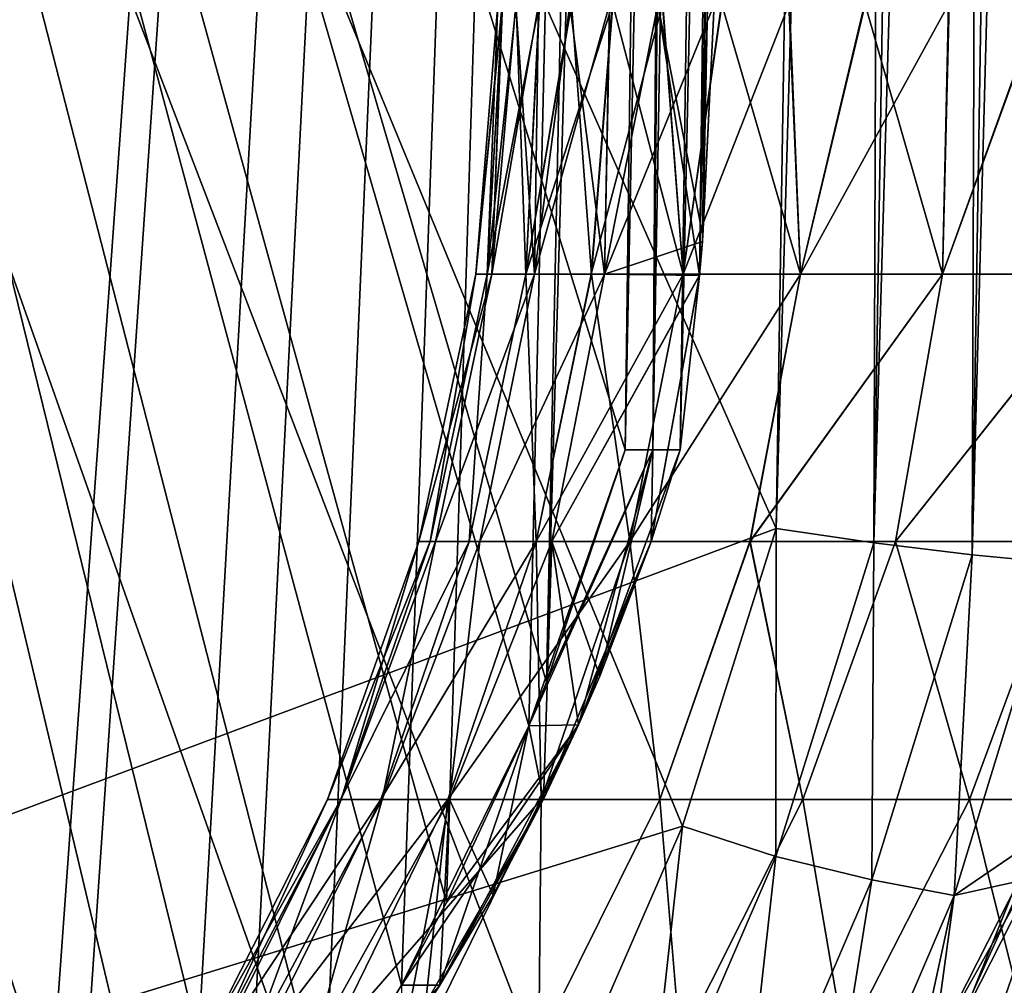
# Model space of a CAD drawing. Header units: millimetres. Extents: x -39 to 39, y -2 to 145.
# Tile 605 of 656: x 32.84 to 34.75, y 1.62 to 3.5. Entities that reach past the tile are written whole.
import ezdxf

# ---------------------------------------------------------------- set-up
doc = ezdxf.new("R2010")
doc.units = ezdxf.units.MM
doc.header["$LTSCALE"] = 65.185185
for name, color, linetype in [('231', 7, 'CONTINUOUS'), ('396', 7, 'CONTINUOUS'), ('402', 7, 'CONTINUOUS'), ('446', 7, 'CONTINUOUS'), ('447', 7, 'CONTINUOUS'), ('448', 7, 'CONTINUOUS'), ('449', 7, 'CONTINUOUS'), ('499', 7, 'CONTINUOUS'), ('503', 7, 'CONTINUOUS'), ('604', 7, 'CONTINUOUS'), ('614', 7, 'CONTINUOUS'), ('669', 7, 'CONTINUOUS'), ('676', 7, 'CONTINUOUS'), ('802', 7, 'CONTINUOUS'), ('809', 7, 'CONTINUOUS')]:
    doc.layers.add(name, color=color, linetype=linetype)

msp = doc.modelspace()

# ---------------------------------------------------------------- linework, layer by layer
at = {"layer": '231', "linetype": 'Continuous'}
for points in [[(34.7748, 1.8264, 15.0515), (34.5949, 1.3784, 14.975), (35.0675, 1.2377, 13.6386), (34.7748, 1.8264, 15.0515)], [(35.0675, 1.2377, -13.6386), (34.5949, 1.3784, -14.975), (34.7748, 1.8264, -15.0515), (35.0675, 1.2377, -13.6386)]]:
    msp.add_3dface(points, dxfattribs=at)
at = {"layer": '396', "linetype": 'Continuous'}
for points in [[(34.3671, 20, -13.4348), (34.2364, 20, -13.7644), (34.0677, 2.6642, -13.3695), (34.3671, 20, -13.4348)], [(34.1209, 2.6642, -13.2333), (34.3671, 20, -13.4348), (34.0677, 2.6642, -13.3695), (34.1209, 2.6642, -13.2333)], [(34.2364, 20, -13.7644), (34.1251, 11.3136, -13.6348), (34.0677, 2.6642, -13.3695), (34.2364, 20, -13.7644)], [(34.1585, 3.0022, -13.1523), (34.3671, 20, -13.4348), (34.1209, 2.6642, -13.2333), (34.1585, 3.0022, -13.1523)], [(34.1641, 3.0685, -13.141), (34.3671, 20, -13.4348), (34.1585, 3.0022, -13.1523), (34.1641, 3.0685, -13.141)], [(34.1866, 3.5284, -13.1046), (34.3671, 20, -13.4348), (34.1641, 3.0685, -13.141), (34.1866, 3.5284, -13.1046)], [(34.014, 2.6642, -13.5056), (34.0677, 2.6642, -13.3695), (34.1251, 11.3136, -13.6348), (34.014, 2.6642, -13.5056)]]:
    msp.add_3dface(points, dxfattribs=at)
at = {"layer": '402', "linetype": 'Continuous'}
for points in [[(34.014, 2.6642, 13.5056), (34.3671, 20, 13.4348), (34.0677, 2.6642, 13.3695), (34.014, 2.6642, 13.5056)], [(34.3671, 20, 13.4348), (34.014, 2.6642, 13.5056), (34.1251, 11.3136, 13.6348), (34.3671, 20, 13.4348)], [(34.0677, 2.6642, 13.3695), (34.3671, 20, 13.4348), (34.1209, 2.6642, 13.2333), (34.0677, 2.6642, 13.3695)], [(34.3671, 20, 13.4348), (34.4946, 20, 13.104), (34.1209, 2.6642, 13.2333), (34.3671, 20, 13.4348)], [(34.1209, 2.6642, 13.2333), (34.4946, 20, 13.104), (34.1585, 3.003, 13.1522), (34.1209, 2.6642, 13.2333)], [(34.1585, 3.003, 13.1522), (34.4946, 20, 13.104), (34.1649, 3.0783, 13.1395), (34.1585, 3.003, 13.1522)], [(34.4946, 20, 13.104), (34.34, 11.7384, 13.1047), (34.1649, 3.0783, 13.1395), (34.4946, 20, 13.104)], [(34.34, 11.7384, 13.1047), (34.1866, 3.5284, 13.1046), (34.1649, 3.0783, 13.1395), (34.34, 11.7384, 13.1047)]]:
    msp.add_3dface(points, dxfattribs=at)
at = {"layer": '446', "linetype": 'Continuous'}
for points in [[(33.7668, 3.5284, -10.7967), (33.7755, 3.5284, -11.1369), (33.7242, 3.0051, -10.847), (33.7668, 3.5284, -10.7967)], [(33.7668, 3.5284, -10.7967), (33.7242, 3.0051, -10.847), (33.7464, 3.0051, -10.2575), (33.7668, 3.5284, -10.7967)], [(33.7755, 3.5284, -11.1369), (33.7549, 3.0051, -11.4362), (33.7242, 3.0051, -10.847), (33.7755, 3.5284, -11.1369)], [(33.8027, 3.5284, -10.1149), (33.7758, 3.5284, -10.4557), (33.7464, 3.0051, -10.2575), (33.8027, 3.5284, -10.1149)], [(33.8027, 3.5284, -10.1149), (33.7464, 3.0051, -10.2575), (33.8213, 3.0051, -9.6723), (33.8027, 3.5284, -10.1149)], [(33.7758, 3.5284, -10.4557), (33.7668, 3.5284, -10.7967), (33.7464, 3.0051, -10.2575), (33.7758, 3.5284, -10.4557)], [(33.7755, 3.5284, -11.1369), (33.8018, 3.5284, -11.4756), (33.7549, 3.0051, -11.4362), (33.7755, 3.5284, -11.1369)], [(33.8018, 3.5284, -11.4756), (33.8456, 3.5284, -11.8114), (33.7549, 3.0051, -11.4362), (33.8018, 3.5284, -11.4756)], [(33.8456, 3.5284, -11.8114), (33.8382, 3.0051, -12.0202), (33.7549, 3.0051, -11.4362), (33.8456, 3.5284, -11.8114)], [(33.8475, 3.5284, -9.7756), (33.8027, 3.5284, -10.1149), (33.8213, 3.0051, -9.6723), (33.8475, 3.5284, -9.7756)], [(33.9099, 3.5284, -9.4392), (33.8475, 3.5284, -9.7756), (33.8213, 3.0051, -9.6723), (33.9099, 3.5284, -9.4392)], [(33.9099, 3.5284, -9.4392), (33.8213, 3.0051, -9.6723), (33.9483, 3.0051, -9.0962), (33.9099, 3.5284, -9.4392)], [(33.8456, 3.5284, -11.8114), (33.9063, 3.5284, -12.1429), (33.8382, 3.0051, -12.0202), (33.8456, 3.5284, -11.8114)], [(33.9063, 3.5284, -12.1429), (33.9836, 3.5284, -12.4694), (33.8382, 3.0051, -12.0202), (33.9063, 3.5284, -12.1429)], [(33.9836, 3.5284, -12.4694), (33.9736, 3.0051, -12.5945), (33.8382, 3.0051, -12.0202), (33.9836, 3.5284, -12.4694)], [(33.9899, 3.5284, -9.1062), (33.9099, 3.5284, -9.4392), (33.9483, 3.0051, -9.0962), (33.9899, 3.5284, -9.1062)], [(33.9899, 3.5284, -9.1062), (33.9483, 3.0051, -9.0962), (34.1264, 3.0051, -8.5338), (33.9899, 3.5284, -9.1062)], [(34.1866, 3.5284, -13.1046), (34.1641, 3.0685, -13.141), (33.9736, 3.0051, -12.5945), (34.1866, 3.5284, -13.1046)], [(34.0772, 3.5284, -12.7902), (34.1866, 3.5284, -13.1046), (33.9736, 3.0051, -12.5945), (34.0772, 3.5284, -12.7902)], [(33.9836, 3.5284, -12.4694), (34.0772, 3.5284, -12.7902), (33.9736, 3.0051, -12.5945), (33.9836, 3.5284, -12.4694)], [(34.0873, 3.5284, -8.7778), (33.9899, 3.5284, -9.1062), (34.1264, 3.0051, -8.5338), (34.0873, 3.5284, -8.7778)], [(34.2015, 3.5284, -8.4553), (34.0873, 3.5284, -8.7778), (34.1264, 3.0051, -8.5338), (34.2015, 3.5284, -8.4553)], [(34.2015, 3.5284, -8.4553), (34.1264, 3.0051, -8.5338), (34.3542, 3.0051, -7.9895), (34.2015, 3.5284, -8.4553)], [(34.3325, 3.5284, -8.1393), (34.2015, 3.5284, -8.4553), (34.3542, 3.0051, -7.9895), (34.3325, 3.5284, -8.1393)], [(34.4797, 3.5284, -7.8308), (34.3325, 3.5284, -8.1393), (34.3542, 3.0051, -7.9895), (34.4797, 3.5284, -7.8308)], [(34.4797, 3.5284, -7.8308), (34.3542, 3.0051, -7.9895), (34.6298, 3.0051, -7.4679), (34.4797, 3.5284, -7.8308)], [(34.6424, 3.5284, -7.5312), (34.4797, 3.5284, -7.8308), (34.6298, 3.0051, -7.4679), (34.6424, 3.5284, -7.5312)], [(34.8201, 3.5284, -7.2411), (34.6424, 3.5284, -7.5312), (34.6298, 3.0051, -7.4679), (34.8201, 3.5284, -7.2411)], [(34.8201, 3.5284, -7.2411), (34.6298, 3.0051, -7.4679), (34.951, 3.0051, -6.973), (34.8201, 3.5284, -7.2411)], [(34.1641, 3.0685, -13.141), (34.1585, 3.0022, -13.1523), (33.9736, 3.0051, -12.5945), (34.1641, 3.0685, -13.141)], [(33.6457, 2.486, -11.4588), (33.6134, 2.486, -10.8569), (33.7549, 3.0051, -11.4362), (33.6457, 2.486, -11.4588)], [(33.6134, 2.486, -10.8569), (33.6354, 2.486, -10.2545), (33.7242, 3.0051, -10.847), (33.6134, 2.486, -10.8569)], [(33.7549, 3.0051, -11.4362), (33.6134, 2.486, -10.8569), (33.7242, 3.0051, -10.847), (33.7549, 3.0051, -11.4362)], [(33.6354, 2.486, -10.2545), (33.7115, 2.486, -9.6566), (33.7464, 3.0051, -10.2575), (33.6354, 2.486, -10.2545)], [(33.7242, 3.0051, -10.847), (33.6354, 2.486, -10.2545), (33.7464, 3.0051, -10.2575), (33.7242, 3.0051, -10.847)], [(33.732, 2.486, -12.0553), (33.6457, 2.486, -11.4588), (33.8382, 3.0051, -12.0202), (33.732, 2.486, -12.0553)], [(33.8382, 3.0051, -12.0202), (33.6457, 2.486, -11.4588), (33.7549, 3.0051, -11.4362), (33.8382, 3.0051, -12.0202)], [(33.7115, 2.486, -9.6566), (33.8411, 2.486, -9.068), (33.8213, 3.0051, -9.6723), (33.7115, 2.486, -9.6566)], [(33.7464, 3.0051, -10.2575), (33.7115, 2.486, -9.6566), (33.8213, 3.0051, -9.6723), (33.7464, 3.0051, -10.2575)], [(33.8717, 2.486, -12.6416), (33.732, 2.486, -12.0553), (33.9736, 3.0051, -12.5945), (33.8717, 2.486, -12.6416)], [(33.9736, 3.0051, -12.5945), (33.732, 2.486, -12.0553), (33.8382, 3.0051, -12.0202), (33.9736, 3.0051, -12.5945)], [(33.8213, 3.0051, -9.6723), (33.8411, 2.486, -9.068), (33.9483, 3.0051, -9.0962), (33.8213, 3.0051, -9.6723)], [(33.8411, 2.486, -9.068), (34.0231, 2.486, -8.4934), (33.9483, 3.0051, -9.0962), (33.8411, 2.486, -9.068)], [(34.1585, 3.0022, -13.1523), (33.8717, 2.486, -12.6416), (33.9736, 3.0051, -12.5945), (34.1585, 3.0022, -13.1523)], [(34.1585, 3.0022, -13.1523), (34.0642, 2.4864, -13.2143), (33.8717, 2.486, -12.6416), (34.1585, 3.0022, -13.1523)], [(33.9483, 3.0051, -9.0962), (34.0231, 2.486, -8.4934), (34.1264, 3.0051, -8.5338), (33.9483, 3.0051, -9.0962)], [(34.0231, 2.486, -8.4934), (34.2561, 2.486, -7.9375), (34.3542, 3.0051, -7.9895), (34.0231, 2.486, -8.4934)], [(34.1264, 3.0051, -8.5338), (34.0231, 2.486, -8.4934), (34.3542, 3.0051, -7.9895), (34.1264, 3.0051, -8.5338)], [(34.1585, 3.0022, -13.1523), (34.1209, 2.6642, -13.2333), (34.0642, 2.4864, -13.2143), (34.1585, 3.0022, -13.1523)], [(34.2561, 2.486, -7.9375), (34.5382, 2.486, -7.4048), (34.6298, 3.0051, -7.4679), (34.2561, 2.486, -7.9375)], [(34.3542, 3.0051, -7.9895), (34.2561, 2.486, -7.9375), (34.6298, 3.0051, -7.4679), (34.3542, 3.0051, -7.9895)], [(34.5382, 2.486, -7.4048), (34.8671, 2.486, -6.8997), (34.951, 3.0051, -6.973), (34.5382, 2.486, -7.4048)], [(34.6298, 3.0051, -7.4679), (34.5382, 2.486, -7.4048), (34.951, 3.0051, -6.973), (34.6298, 3.0051, -7.4679)], [(33.4629, 1.9855, -11.4056), (33.4361, 1.9855, -10.8052), (33.6134, 2.486, -10.8569), (33.4629, 1.9855, -11.4056)], [(33.4361, 1.9855, -10.8052), (33.4619, 1.9855, -10.2048), (33.6354, 2.486, -10.2545), (33.4361, 1.9855, -10.8052)], [(33.6134, 2.486, -10.8569), (33.4361, 1.9855, -10.8052), (33.6354, 2.486, -10.2545), (33.6134, 2.486, -10.8569)], [(33.4619, 1.9855, -10.2048), (33.5401, 1.9855, -9.6089), (33.7115, 2.486, -9.6566), (33.4619, 1.9855, -10.2048)], [(33.6354, 2.486, -10.2545), (33.4619, 1.9855, -10.2048), (33.7115, 2.486, -9.6566), (33.6354, 2.486, -10.2545)], [(33.5421, 1.9855, -12.0014), (33.4629, 1.9855, -11.4056), (33.6457, 2.486, -11.4588), (33.5421, 1.9855, -12.0014)], [(33.6457, 2.486, -11.4588), (33.4629, 1.9855, -11.4056), (33.6134, 2.486, -10.8569), (33.6457, 2.486, -11.4588)], [(33.5401, 1.9855, -9.6089), (33.6701, 1.9855, -9.0221), (33.8411, 2.486, -9.068), (33.5401, 1.9855, -9.6089)], [(33.7115, 2.486, -9.6566), (33.5401, 1.9855, -9.6089), (33.8411, 2.486, -9.068), (33.7115, 2.486, -9.6566)], [(33.673, 1.9855, -12.5879), (33.5421, 1.9855, -12.0014), (33.732, 2.486, -12.0553), (33.673, 1.9855, -12.5879)], [(33.732, 2.486, -12.0553), (33.5421, 1.9855, -12.0014), (33.6457, 2.486, -11.4588), (33.732, 2.486, -12.0553)], [(33.6701, 1.9855, -9.0221), (33.8509, 1.9855, -8.449), (33.8411, 2.486, -9.068), (33.6701, 1.9855, -9.0221)], [(33.8555, 1.9859, -13.1621), (33.673, 1.9855, -12.5879), (33.8717, 2.486, -12.6416), (33.8555, 1.9859, -13.1621)], [(33.8717, 2.486, -12.6416), (33.673, 1.9855, -12.5879), (33.732, 2.486, -12.0553), (33.8717, 2.486, -12.6416)], [(33.8411, 2.486, -9.068), (33.8509, 1.9855, -8.449), (34.0231, 2.486, -8.4934), (33.8411, 2.486, -9.068)], [(33.8509, 1.9855, -8.449), (34.0811, 1.9855, -7.8938), (34.0231, 2.486, -8.4934), (33.8509, 1.9855, -8.449)], [(33.9234, 2.1301, -13.1772), (33.8555, 1.9859, -13.1621), (34.0642, 2.4864, -13.2143), (33.9234, 2.1301, -13.1772)], [(34.0642, 2.4864, -13.2143), (33.8555, 1.9859, -13.1621), (33.8717, 2.486, -12.6416), (34.0642, 2.4864, -13.2143)], [(33.9646, 2.225, -13.187), (33.9234, 2.1301, -13.1772), (34.0642, 2.4864, -13.2143), (33.9646, 2.225, -13.187)], [(34.0231, 2.486, -8.4934), (34.0811, 1.9855, -7.8938), (34.2561, 2.486, -7.9375), (34.0231, 2.486, -8.4934)], [(34.0811, 1.9855, -7.8938), (34.3589, 1.9855, -7.3609), (34.2561, 2.486, -7.9375), (34.0811, 1.9855, -7.8938)], [(34.2561, 2.486, -7.9375), (34.3589, 1.9855, -7.3609), (34.5382, 2.486, -7.4048), (34.2561, 2.486, -7.9375)], [(34.3589, 1.9855, -7.3609), (34.6823, 1.9855, -6.8543), (34.5382, 2.486, -7.4048), (34.3589, 1.9855, -7.3609)], [(34.5382, 2.486, -7.4048), (34.6823, 1.9855, -6.8543), (34.8671, 2.486, -6.8997), (34.5382, 2.486, -7.4048)], [(34.6823, 1.9855, -6.8543), (35.0487, 1.9855, -6.378), (34.8671, 2.486, -6.8997), (34.6823, 1.9855, -6.8543)], [(33.2169, 1.512, -11.3451), (33.1961, 1.512, -10.7438), (33.4361, 1.9855, -10.8052), (33.2169, 1.512, -11.3451)], [(33.1961, 1.512, -10.7438), (33.2263, 1.512, -10.143), (33.4619, 1.9855, -10.2048), (33.1961, 1.512, -10.7438)], [(33.4361, 1.9855, -10.8052), (33.1961, 1.512, -10.7438), (33.4619, 1.9855, -10.2048), (33.4361, 1.9855, -10.8052)], [(33.2884, 1.512, -11.9424), (33.2169, 1.512, -11.3451), (33.4629, 1.9855, -11.4056), (33.2884, 1.512, -11.9424)], [(33.4629, 1.9855, -11.4056), (33.2169, 1.512, -11.3451), (33.4361, 1.9855, -10.8052), (33.4629, 1.9855, -11.4056)], [(33.2263, 1.512, -10.143), (33.3072, 1.512, -9.5468), (33.5401, 1.9855, -9.6089), (33.2263, 1.512, -10.143)], [(33.4619, 1.9855, -10.2048), (33.2263, 1.512, -10.143), (33.5401, 1.9855, -9.6089), (33.4619, 1.9855, -10.2048)], [(33.4101, 1.512, -12.5316), (33.2884, 1.512, -11.9424), (33.5421, 1.9855, -12.0014), (33.4101, 1.512, -12.5316)], [(33.5421, 1.9855, -12.0014), (33.2884, 1.512, -11.9424), (33.4629, 1.9855, -11.4056), (33.5421, 1.9855, -12.0014)], [(33.3072, 1.512, -9.5468), (33.4382, 1.512, -8.9597), (33.6701, 1.9855, -9.0221), (33.3072, 1.512, -9.5468)], [(33.5401, 1.9855, -9.6089), (33.3072, 1.512, -9.5468), (33.6701, 1.9855, -9.0221), (33.5401, 1.9855, -9.6089)], [(33.5818, 1.5123, -13.1092), (33.4101, 1.512, -12.5316), (33.673, 1.9855, -12.5879), (33.5818, 1.5123, -13.1092)], [(33.673, 1.9855, -12.5879), (33.4101, 1.512, -12.5316), (33.5421, 1.9855, -12.0014), (33.673, 1.9855, -12.5879)], [(33.4382, 1.512, -8.9597), (33.6183, 1.512, -8.3857), (33.6701, 1.9855, -9.0221), (33.4382, 1.512, -8.9597)], [(33.6546, 1.6253, -13.1225), (33.5818, 1.5123, -13.1092), (33.8555, 1.9859, -13.1621), (33.6546, 1.6253, -13.1225)], [(33.8555, 1.9859, -13.1621), (33.5818, 1.5123, -13.1092), (33.673, 1.9855, -12.5879), (33.8555, 1.9859, -13.1621)], [(33.6183, 1.512, -8.3857), (33.8464, 1.512, -7.829), (33.8509, 1.9855, -8.449), (33.6183, 1.512, -8.3857)], [(33.6701, 1.9855, -9.0221), (33.6183, 1.512, -8.3857), (33.8509, 1.9855, -8.449), (33.6701, 1.9855, -9.0221)], [(33.7575, 1.7997, -13.1422), (33.6546, 1.6253, -13.1225), (33.8555, 1.9859, -13.1621), (33.7575, 1.7997, -13.1422)], [(33.8464, 1.512, -7.829), (34.1207, 1.512, -7.2935), (34.0811, 1.9855, -7.8938), (33.8464, 1.512, -7.829)], [(33.8509, 1.9855, -8.449), (33.8464, 1.512, -7.829), (34.0811, 1.9855, -7.8938), (33.8509, 1.9855, -8.449)], [(34.0811, 1.9855, -7.8938), (34.1207, 1.512, -7.2935), (34.3589, 1.9855, -7.3609), (34.0811, 1.9855, -7.8938)], [(34.1207, 1.512, -7.2935), (34.4393, 1.512, -6.7832), (34.3589, 1.9855, -7.3609), (34.1207, 1.512, -7.2935)], [(34.3589, 1.9855, -7.3609), (34.4393, 1.512, -6.7832), (34.6823, 1.9855, -6.8543), (34.3589, 1.9855, -7.3609)], [(34.4393, 1.512, -6.7832), (34.7999, 1.512, -6.3017), (34.6823, 1.9855, -6.8543), (34.4393, 1.512, -6.7832)], [(34.6823, 1.9855, -6.8543), (34.7999, 1.512, -6.3017), (35.0487, 1.9855, -6.378), (34.6823, 1.9855, -6.8543)]]:
    msp.add_3dface(points, dxfattribs=at)
at = {"layer": '447', "linetype": 'Continuous'}
for points in [[(34.8579, 1.9855, 0), (34.8842, 1.9855, -0.6004), (34.6177, 1.512, 0), (34.8579, 1.9855, 0)], [(34.6432, 1.512, 0.6011), (34.8579, 1.9855, 0), (34.6177, 1.512, 0), (34.6432, 1.512, 0.6011)], [(34.6177, 1.512, 0), (34.8842, 1.9855, -0.6004), (34.6432, 1.512, -0.6011), (34.6177, 1.512, 0)], [(34.8842, 1.9855, 0.6004), (34.8579, 1.9855, 0), (34.6432, 1.512, 0.6011), (34.8842, 1.9855, 0.6004)], [(34.7194, 1.512, 1.1978), (34.8842, 1.9855, 0.6004), (34.6432, 1.512, 0.6011), (34.7194, 1.512, 1.1978)], [(34.6432, 1.512, -0.6011), (34.8842, 1.9855, -0.6004), (34.7194, 1.512, -1.1978), (34.6432, 1.512, -0.6011)], [(34.9629, 1.9855, 1.1962), (34.8842, 1.9855, 0.6004), (34.7194, 1.512, 1.1978), (34.9629, 1.9855, 1.1962)], [(34.8457, 1.512, 1.786), (34.9629, 1.9855, 1.1962), (34.7194, 1.512, 1.1978), (34.8457, 1.512, 1.786)], [(34.8842, 1.9855, -0.6004), (34.9629, 1.9855, -1.1962), (34.7194, 1.512, -1.1978), (34.8842, 1.9855, -0.6004)], [(34.7194, 1.512, -1.1978), (34.9629, 1.9855, -1.1962), (34.8457, 1.512, -1.786), (34.7194, 1.512, -1.1978)]]:
    msp.add_3dface(points, dxfattribs=at)
at = {"layer": '448', "linetype": 'Continuous'}
for points in [[(33.7756, 3.5284, 11.139), (33.7668, 3.5284, 10.799), (33.7242, 3.0051, 10.8475), (33.7756, 3.5284, 11.139)], [(33.7756, 3.5284, 11.139), (33.7242, 3.0051, 10.8475), (33.7549, 3.0051, 11.4367), (33.7756, 3.5284, 11.139)], [(33.7668, 3.5284, 10.799), (33.7757, 3.5284, 10.4582), (33.7242, 3.0051, 10.8475), (33.7668, 3.5284, 10.799)], [(33.7757, 3.5284, 10.4582), (33.7464, 3.0051, 10.258), (33.7242, 3.0051, 10.8475), (33.7757, 3.5284, 10.4582)], [(33.7757, 3.5284, 10.4582), (33.8025, 3.5284, 10.1174), (33.7464, 3.0051, 10.258), (33.7757, 3.5284, 10.4582)], [(33.8025, 3.5284, 10.1174), (33.8471, 3.5284, 9.7783), (33.7464, 3.0051, 10.258), (33.8025, 3.5284, 10.1174)], [(33.8471, 3.5284, 9.7783), (33.8212, 3.0051, 9.6728), (33.7464, 3.0051, 10.258), (33.8471, 3.5284, 9.7783)], [(33.802, 3.5284, 11.4775), (33.7756, 3.5284, 11.139), (33.7549, 3.0051, 11.4367), (33.802, 3.5284, 11.4775)], [(33.802, 3.5284, 11.4775), (33.7549, 3.0051, 11.4367), (33.8383, 3.0051, 12.0207), (33.802, 3.5284, 11.4775)], [(33.8458, 3.5284, 11.8129), (33.802, 3.5284, 11.4775), (33.8383, 3.0051, 12.0207), (33.8458, 3.5284, 11.8129)], [(33.8471, 3.5284, 9.7783), (33.9093, 3.5284, 9.4418), (33.8212, 3.0051, 9.6728), (33.8471, 3.5284, 9.7783)], [(33.9093, 3.5284, 9.4418), (33.9892, 3.5284, 9.1088), (33.8212, 3.0051, 9.6728), (33.9093, 3.5284, 9.4418)], [(33.9892, 3.5284, 9.1088), (33.9482, 3.0051, 9.0966), (33.8212, 3.0051, 9.6728), (33.9892, 3.5284, 9.1088)], [(33.9065, 3.5284, 12.1441), (33.8458, 3.5284, 11.8129), (33.8383, 3.0051, 12.0207), (33.9065, 3.5284, 12.1441)], [(33.9065, 3.5284, 12.1441), (33.8383, 3.0051, 12.0207), (33.9737, 3.0051, 12.5949), (33.9065, 3.5284, 12.1441)], [(33.9839, 3.5284, 12.4702), (33.9065, 3.5284, 12.1441), (33.9737, 3.0051, 12.5949), (33.9839, 3.5284, 12.4702)], [(33.9892, 3.5284, 9.1088), (34.0864, 3.5284, 8.7804), (33.9482, 3.0051, 9.0966), (33.9892, 3.5284, 9.1088)], [(34.0864, 3.5284, 8.7804), (34.1263, 3.0051, 8.5342), (33.9482, 3.0051, 9.0966), (34.0864, 3.5284, 8.7804)], [(34.0774, 3.5284, 12.7907), (33.9839, 3.5284, 12.4702), (33.9737, 3.0051, 12.5949), (34.0774, 3.5284, 12.7907)], [(34.1585, 3.003, 13.1522), (34.0774, 3.5284, 12.7907), (33.9737, 3.0051, 12.5949), (34.1585, 3.003, 13.1522)], [(34.1866, 3.5284, 13.1046), (34.0774, 3.5284, 12.7907), (34.1649, 3.0783, 13.1395), (34.1866, 3.5284, 13.1046)], [(34.0774, 3.5284, 12.7907), (34.1585, 3.003, 13.1522), (34.1649, 3.0783, 13.1395), (34.0774, 3.5284, 12.7907)], [(34.0864, 3.5284, 8.7804), (34.2006, 3.5284, 8.4578), (34.1263, 3.0051, 8.5342), (34.0864, 3.5284, 8.7804)], [(34.2006, 3.5284, 8.4578), (34.3315, 3.5284, 8.1416), (34.1263, 3.0051, 8.5342), (34.2006, 3.5284, 8.4578)], [(34.3315, 3.5284, 8.1416), (34.354, 3.0051, 7.9899), (34.1263, 3.0051, 8.5342), (34.3315, 3.5284, 8.1416)], [(34.3315, 3.5284, 8.1416), (34.4786, 3.5284, 7.833), (34.354, 3.0051, 7.9899), (34.3315, 3.5284, 8.1416)], [(34.4786, 3.5284, 7.833), (34.6413, 3.5284, 7.5332), (34.354, 3.0051, 7.9899), (34.4786, 3.5284, 7.833)], [(34.6413, 3.5284, 7.5332), (34.6295, 3.0051, 7.4683), (34.354, 3.0051, 7.9899), (34.6413, 3.5284, 7.5332)], [(34.6413, 3.5284, 7.5332), (34.8189, 3.5284, 7.2429), (34.6295, 3.0051, 7.4683), (34.6413, 3.5284, 7.5332)], [(34.8189, 3.5284, 7.2429), (34.9507, 3.0051, 6.9734), (34.6295, 3.0051, 7.4683), (34.8189, 3.5284, 7.2429)], [(33.6354, 2.486, 10.2545), (33.6134, 2.486, 10.8569), (33.7242, 3.0051, 10.8475), (33.6354, 2.486, 10.2545)], [(33.6134, 2.486, 10.8569), (33.6457, 2.486, 11.4588), (33.7549, 3.0051, 11.4367), (33.6134, 2.486, 10.8569)], [(33.7242, 3.0051, 10.8475), (33.6134, 2.486, 10.8569), (33.7549, 3.0051, 11.4367), (33.7242, 3.0051, 10.8475)], [(33.7115, 2.486, 9.6566), (33.6354, 2.486, 10.2545), (33.7464, 3.0051, 10.258), (33.7115, 2.486, 9.6566)], [(33.7464, 3.0051, 10.258), (33.6354, 2.486, 10.2545), (33.7242, 3.0051, 10.8475), (33.7464, 3.0051, 10.258)], [(33.6457, 2.486, 11.4588), (33.732, 2.486, 12.0553), (33.8383, 3.0051, 12.0207), (33.6457, 2.486, 11.4588)], [(33.7549, 3.0051, 11.4367), (33.6457, 2.486, 11.4588), (33.8383, 3.0051, 12.0207), (33.7549, 3.0051, 11.4367)], [(33.8411, 2.486, 9.068), (33.7115, 2.486, 9.6566), (33.8212, 3.0051, 9.6728), (33.8411, 2.486, 9.068)], [(33.8212, 3.0051, 9.6728), (33.7115, 2.486, 9.6566), (33.7464, 3.0051, 10.258), (33.8212, 3.0051, 9.6728)], [(33.732, 2.486, 12.0553), (33.8717, 2.486, 12.6416), (33.9737, 3.0051, 12.5949), (33.732, 2.486, 12.0553)], [(33.8383, 3.0051, 12.0207), (33.732, 2.486, 12.0553), (33.9737, 3.0051, 12.5949), (33.8383, 3.0051, 12.0207)], [(33.9482, 3.0051, 9.0966), (33.8411, 2.486, 9.068), (33.8212, 3.0051, 9.6728), (33.9482, 3.0051, 9.0966)], [(34.0231, 2.486, 8.4934), (33.8411, 2.486, 9.068), (34.1263, 3.0051, 8.5342), (34.0231, 2.486, 8.4934)], [(34.1263, 3.0051, 8.5342), (33.8411, 2.486, 9.068), (33.9482, 3.0051, 9.0966), (34.1263, 3.0051, 8.5342)], [(33.8717, 2.486, 12.6416), (34.1585, 3.003, 13.1522), (33.9737, 3.0051, 12.5949), (33.8717, 2.486, 12.6416)], [(34.1585, 3.003, 13.1522), (33.8717, 2.486, 12.6416), (34.0642, 2.4864, 13.2143), (34.1585, 3.003, 13.1522)], [(34.2562, 2.486, 7.9375), (34.0231, 2.486, 8.4934), (34.354, 3.0051, 7.9899), (34.2562, 2.486, 7.9375)], [(34.354, 3.0051, 7.9899), (34.0231, 2.486, 8.4934), (34.1263, 3.0051, 8.5342), (34.354, 3.0051, 7.9899)], [(34.1209, 2.6642, 13.2333), (34.1585, 3.003, 13.1522), (34.0642, 2.4864, 13.2143), (34.1209, 2.6642, 13.2333)], [(34.5382, 2.486, 7.4048), (34.2562, 2.486, 7.9375), (34.6295, 3.0051, 7.4683), (34.5382, 2.486, 7.4048)], [(34.6295, 3.0051, 7.4683), (34.2562, 2.486, 7.9375), (34.354, 3.0051, 7.9899), (34.6295, 3.0051, 7.4683)], [(34.8671, 2.486, 6.8997), (34.5382, 2.486, 7.4048), (34.9507, 3.0051, 6.9734), (34.8671, 2.486, 6.8997)], [(34.9507, 3.0051, 6.9734), (34.5382, 2.486, 7.4048), (34.6295, 3.0051, 7.4683), (34.9507, 3.0051, 6.9734)], [(33.4619, 1.9855, 10.2048), (33.4361, 1.9855, 10.8052), (33.6354, 2.486, 10.2545), (33.4619, 1.9855, 10.2048)], [(33.4361, 1.9855, 10.8052), (33.4629, 1.9855, 11.4056), (33.6134, 2.486, 10.8569), (33.4361, 1.9855, 10.8052)], [(33.6354, 2.486, 10.2545), (33.4361, 1.9855, 10.8052), (33.6134, 2.486, 10.8569), (33.6354, 2.486, 10.2545)], [(33.5401, 1.9855, 9.6089), (33.4619, 1.9855, 10.2048), (33.7115, 2.486, 9.6566), (33.5401, 1.9855, 9.6089)], [(33.7115, 2.486, 9.6566), (33.4619, 1.9855, 10.2048), (33.6354, 2.486, 10.2545), (33.7115, 2.486, 9.6566)], [(33.4629, 1.9855, 11.4056), (33.5421, 1.9855, 12.0014), (33.6457, 2.486, 11.4588), (33.4629, 1.9855, 11.4056)], [(33.6134, 2.486, 10.8569), (33.4629, 1.9855, 11.4056), (33.6457, 2.486, 11.4588), (33.6134, 2.486, 10.8569)], [(33.6701, 1.9855, 9.0221), (33.5401, 1.9855, 9.6089), (33.8411, 2.486, 9.068), (33.6701, 1.9855, 9.0221)], [(33.8411, 2.486, 9.068), (33.5401, 1.9855, 9.6089), (33.7115, 2.486, 9.6566), (33.8411, 2.486, 9.068)], [(33.5421, 1.9855, 12.0014), (33.673, 1.9855, 12.5879), (33.732, 2.486, 12.0553), (33.5421, 1.9855, 12.0014)], [(33.6457, 2.486, 11.4588), (33.5421, 1.9855, 12.0014), (33.732, 2.486, 12.0553), (33.6457, 2.486, 11.4588)], [(33.8509, 1.9855, 8.449), (33.6701, 1.9855, 9.0221), (34.0231, 2.486, 8.4934), (33.8509, 1.9855, 8.449)], [(34.0231, 2.486, 8.4934), (33.6701, 1.9855, 9.0221), (33.8411, 2.486, 9.068), (34.0231, 2.486, 8.4934)], [(33.673, 1.9855, 12.5879), (33.8555, 1.9859, 13.1621), (33.8717, 2.486, 12.6416), (33.673, 1.9855, 12.5879)], [(33.732, 2.486, 12.0553), (33.673, 1.9855, 12.5879), (33.8717, 2.486, 12.6416), (33.732, 2.486, 12.0553)], [(34.0811, 1.9855, 7.8938), (33.8509, 1.9855, 8.449), (34.0231, 2.486, 8.4934), (34.0811, 1.9855, 7.8938)], [(33.8717, 2.486, 12.6416), (33.8555, 1.9859, 13.1621), (33.9234, 2.1301, 13.1772), (33.8717, 2.486, 12.6416)], [(34.0642, 2.4864, 13.2143), (33.8717, 2.486, 12.6416), (33.9646, 2.2251, 13.187), (34.0642, 2.4864, 13.2143)], [(33.9646, 2.2251, 13.187), (33.8717, 2.486, 12.6416), (33.9234, 2.1301, 13.1772), (33.9646, 2.2251, 13.187)], [(34.2562, 2.486, 7.9375), (34.0811, 1.9855, 7.8938), (34.0231, 2.486, 8.4934), (34.2562, 2.486, 7.9375)], [(34.3589, 1.9855, 7.3609), (34.0811, 1.9855, 7.8938), (34.2562, 2.486, 7.9375), (34.3589, 1.9855, 7.3609)], [(34.5382, 2.486, 7.4048), (34.3589, 1.9855, 7.3609), (34.2562, 2.486, 7.9375), (34.5382, 2.486, 7.4048)], [(34.6823, 1.9855, 6.8543), (34.3589, 1.9855, 7.3609), (34.5382, 2.486, 7.4048), (34.6823, 1.9855, 6.8543)], [(34.8671, 2.486, 6.8997), (34.6823, 1.9855, 6.8543), (34.5382, 2.486, 7.4048), (34.8671, 2.486, 6.8997)], [(35.0487, 1.9855, 6.378), (34.6823, 1.9855, 6.8543), (34.8671, 2.486, 6.8997), (35.0487, 1.9855, 6.378)], [(33.2263, 1.512, 10.143), (33.1961, 1.512, 10.7438), (33.4619, 1.9855, 10.2048), (33.2263, 1.512, 10.143)], [(33.1961, 1.512, 10.7438), (33.2169, 1.512, 11.3451), (33.4361, 1.9855, 10.8052), (33.1961, 1.512, 10.7438)], [(33.4619, 1.9855, 10.2048), (33.1961, 1.512, 10.7438), (33.4361, 1.9855, 10.8052), (33.4619, 1.9855, 10.2048)], [(33.2169, 1.512, 11.3451), (33.2884, 1.512, 11.9424), (33.4629, 1.9855, 11.4056), (33.2169, 1.512, 11.3451)], [(33.4361, 1.9855, 10.8052), (33.2169, 1.512, 11.3451), (33.4629, 1.9855, 11.4056), (33.4361, 1.9855, 10.8052)], [(33.3072, 1.512, 9.5468), (33.2263, 1.512, 10.143), (33.5401, 1.9855, 9.6089), (33.3072, 1.512, 9.5468)], [(33.5401, 1.9855, 9.6089), (33.2263, 1.512, 10.143), (33.4619, 1.9855, 10.2048), (33.5401, 1.9855, 9.6089)], [(33.2884, 1.512, 11.9424), (33.4101, 1.512, 12.5316), (33.5421, 1.9855, 12.0014), (33.2884, 1.512, 11.9424)], [(33.4629, 1.9855, 11.4056), (33.2884, 1.512, 11.9424), (33.5421, 1.9855, 12.0014), (33.4629, 1.9855, 11.4056)], [(33.4382, 1.512, 8.9597), (33.3072, 1.512, 9.5468), (33.6701, 1.9855, 9.0221), (33.4382, 1.512, 8.9597)], [(33.6701, 1.9855, 9.0221), (33.3072, 1.512, 9.5468), (33.5401, 1.9855, 9.6089), (33.6701, 1.9855, 9.0221)], [(33.4101, 1.512, 12.5316), (33.5818, 1.5123, 13.1092), (33.673, 1.9855, 12.5879), (33.4101, 1.512, 12.5316)], [(33.5421, 1.9855, 12.0014), (33.4101, 1.512, 12.5316), (33.673, 1.9855, 12.5879), (33.5421, 1.9855, 12.0014)], [(33.6183, 1.512, 8.3857), (33.4382, 1.512, 8.9597), (33.8509, 1.9855, 8.449), (33.6183, 1.512, 8.3857)], [(33.8509, 1.9855, 8.449), (33.4382, 1.512, 8.9597), (33.6701, 1.9855, 9.0221), (33.8509, 1.9855, 8.449)], [(33.673, 1.9855, 12.5879), (33.5818, 1.5123, 13.1092), (33.6546, 1.6253, 13.1225), (33.673, 1.9855, 12.5879)], [(33.8464, 1.512, 7.829), (33.6183, 1.512, 8.3857), (33.8509, 1.9855, 8.449), (33.8464, 1.512, 7.829)], [(33.7575, 1.7997, 13.1422), (33.673, 1.9855, 12.5879), (33.6546, 1.6253, 13.1225), (33.7575, 1.7997, 13.1422)], [(33.8555, 1.9859, 13.1621), (33.673, 1.9855, 12.5879), (33.7575, 1.7997, 13.1422), (33.8555, 1.9859, 13.1621)], [(34.1207, 1.512, 7.2935), (33.8464, 1.512, 7.829), (34.0811, 1.9855, 7.8938), (34.1207, 1.512, 7.2935)], [(34.0811, 1.9855, 7.8938), (33.8464, 1.512, 7.829), (33.8509, 1.9855, 8.449), (34.0811, 1.9855, 7.8938)], [(34.3589, 1.9855, 7.3609), (34.1207, 1.512, 7.2935), (34.0811, 1.9855, 7.8938), (34.3589, 1.9855, 7.3609)], [(34.4393, 1.512, 6.7832), (34.1207, 1.512, 7.2935), (34.3589, 1.9855, 7.3609), (34.4393, 1.512, 6.7832)], [(34.6823, 1.9855, 6.8543), (34.4393, 1.512, 6.7832), (34.3589, 1.9855, 7.3609), (34.6823, 1.9855, 6.8543)], [(34.7999, 1.512, 6.3017), (34.4393, 1.512, 6.7832), (34.6823, 1.9855, 6.8543), (34.7999, 1.512, 6.3017)], [(35.0487, 1.9855, 6.378), (34.7999, 1.512, 6.3017), (34.6823, 1.9855, 6.8543), (35.0487, 1.9855, 6.378)]]:
    msp.add_3dface(points, dxfattribs=at)
at = {"layer": '449', "linetype": 'Continuous'}
for points in [[(34.0677, 2.6642, -13.3695), (34.014, 2.6642, -13.5056), (33.8272, 2.1286, -13.4212), (34.0677, 2.6642, -13.3695)], [(33.9234, 2.1301, -13.1772), (34.0677, 2.6642, -13.3695), (33.8272, 2.1286, -13.4212), (33.9234, 2.1301, -13.1772)], [(33.8272, 2.1286, -13.4212), (34.014, 2.6642, -13.5056), (33.8615, 2.2133, -13.4366), (33.8272, 2.1286, -13.4212)], [(34.0677, 2.6642, 13.3695), (33.9234, 2.1301, 13.1772), (33.8272, 2.1286, 13.4212), (34.0677, 2.6642, 13.3695)], [(33.8615, 2.2133, 13.4366), (34.0677, 2.6642, 13.3695), (33.8272, 2.1286, 13.4212), (33.8615, 2.2133, 13.4366)], [(34.014, 2.6642, 13.5056), (34.0677, 2.6642, 13.3695), (33.8615, 2.2133, 13.4366), (34.014, 2.6642, 13.5056)], [(34.0677, 2.6642, -13.3695), (33.9234, 2.1301, -13.1772), (33.9646, 2.225, -13.187), (34.0677, 2.6642, -13.3695)], [(34.0677, 2.6642, 13.3695), (34.1209, 2.6642, 13.2333), (33.9234, 2.1301, 13.1772), (34.0677, 2.6642, 13.3695)], [(34.1209, 2.6642, 13.2333), (34.0642, 2.4864, 13.2143), (33.9234, 2.1301, 13.1772), (34.1209, 2.6642, 13.2333)], [(34.0677, 2.6642, -13.3695), (33.9646, 2.225, -13.187), (34.0642, 2.4864, -13.2143), (34.0677, 2.6642, -13.3695)], [(34.1209, 2.6642, -13.2333), (34.0677, 2.6642, -13.3695), (34.0642, 2.4864, -13.2143), (34.1209, 2.6642, -13.2333)], [(34.0642, 2.4864, 13.2143), (33.9646, 2.2251, 13.187), (33.9234, 2.1301, 13.1772), (34.0642, 2.4864, 13.2143)], [(33.9234, 2.1301, 13.1772), (33.6546, 1.6253, 13.1225), (33.5799, 1.6249, 13.3115), (33.9234, 2.1301, 13.1772)], [(33.6671, 1.7855, 13.35), (33.9234, 2.1301, 13.1772), (33.5799, 1.6249, 13.3115), (33.6671, 1.7855, 13.35)], [(33.5799, 1.6249, -13.3115), (33.6546, 1.6253, -13.1225), (33.8272, 2.1286, -13.4212), (33.5799, 1.6249, -13.3115)], [(33.6671, 1.7855, -13.35), (33.5799, 1.6249, -13.3115), (33.8272, 2.1286, -13.4212), (33.6671, 1.7855, -13.35)], [(33.7575, 1.7997, 13.1422), (33.6546, 1.6253, 13.1225), (33.9234, 2.1301, 13.1772), (33.7575, 1.7997, 13.1422)], [(33.6546, 1.6253, -13.1225), (33.7575, 1.7997, -13.1422), (33.8272, 2.1286, -13.4212), (33.6546, 1.6253, -13.1225)], [(33.8272, 2.1286, 13.4212), (33.9234, 2.1301, 13.1772), (33.6671, 1.7855, 13.35), (33.8272, 2.1286, 13.4212)], [(33.8555, 1.9859, 13.1621), (33.7575, 1.7997, 13.1422), (33.9234, 2.1301, 13.1772), (33.8555, 1.9859, 13.1621)], [(33.7575, 1.7997, -13.1422), (33.8555, 1.9859, -13.1621), (33.8272, 2.1286, -13.4212), (33.7575, 1.7997, -13.1422)], [(33.8555, 1.9859, -13.1621), (33.9234, 2.1301, -13.1772), (33.8272, 2.1286, -13.4212), (33.8555, 1.9859, -13.1621)], [(33.6546, 1.6253, 13.1225), (33.3198, 1.1588, 13.0655), (33.2753, 1.1589, 13.1778), (33.6546, 1.6253, 13.1225)], [(33.4305, 1.3806, 13.2458), (33.6546, 1.6253, 13.1225), (33.2753, 1.1589, 13.1778), (33.4305, 1.3806, 13.2458)], [(33.5818, 1.5123, 13.1092), (33.3198, 1.1588, 13.0655), (33.6546, 1.6253, 13.1225), (33.5818, 1.5123, 13.1092)], [(33.5799, 1.6249, 13.3115), (33.6546, 1.6253, 13.1225), (33.4305, 1.3806, 13.2458), (33.5799, 1.6249, 13.3115)], [(33.5818, 1.5123, -13.1092), (33.6546, 1.6253, -13.1225), (33.5799, 1.6249, -13.3115), (33.5818, 1.5123, -13.1092)]]:
    msp.add_3dface(points, dxfattribs=at)
at = {"layer": '499', "linetype": 'Continuous'}
for points in [[(27.6985, 17.5, 12.5873), (26.238, -0.5, 11.9674), (34.5475, 17.5, 15.4946), (27.6985, 17.5, 12.5873)], [(26.238, -0.5, 11.9674), (34.3067, 2.5112, 15.3924), (34.5475, 17.5, 15.4946), (26.238, -0.5, 11.9674)], [(34.3067, 2.5112, 15.3924), (26.238, -0.5, 11.9674), (34.125, 1.934, 15.3153), (34.3067, 2.5112, 15.3924)], [(34.125, 1.934, 15.3153), (26.238, -0.5, 11.9674), (33.8835, 1.3784, 15.2127), (34.125, 1.934, 15.3153)]]:
    msp.add_3dface(points, dxfattribs=at)
at = {"layer": '503', "linetype": 'Continuous'}
for points in [[(28.6424, 20, 11.3899), (34.2364, 20, 13.7644), (29.7011, -0.5, 11.6449), (28.6424, 20, 11.3899)], [(29.7011, -0.5, 11.6449), (34.2364, 20, 13.7644), (30.2641, -0.4645, 11.8842), (29.7011, -0.5, 11.6449)], [(34.2364, 20, 13.7644), (30.8199, -0.3604, 12.1211), (30.2641, -0.4645, 11.8842), (34.2364, 20, 13.7644)], [(34.2364, 20, 13.7644), (31.3615, -0.1915, 12.3526), (30.8199, -0.3604, 12.1211), (34.2364, 20, 13.7644)], [(34.2364, 20, 13.7644), (31.8835, 0.0382, 12.5764), (31.3615, -0.1915, 12.3526), (34.2364, 20, 13.7644)], [(34.2364, 20, 13.7644), (32.3886, 0.3305, 12.7936), (31.8835, 0.0382, 12.5764), (34.2364, 20, 13.7644)], [(34.2364, 20, 13.7644), (32.8464, 0.6658, 12.991), (32.3886, 0.3305, 12.7936), (34.2364, 20, 13.7644)], [(32.8464, 0.6658, 12.991), (34.2364, 20, 13.7644), (32.9184, 0.7388, 13.0223), (32.8464, 0.6658, 12.991)], [(34.2364, 20, 13.7644), (33.157, 1.0075, 13.1261), (32.9184, 0.7388, 13.0223), (34.2364, 20, 13.7644)], [(34.2364, 20, 13.7644), (33.2753, 1.1589, 13.1778), (33.157, 1.0075, 13.1261), (34.2364, 20, 13.7644)], [(34.2364, 20, 13.7644), (33.4305, 1.3806, 13.2458), (33.2753, 1.1589, 13.1778), (34.2364, 20, 13.7644)], [(34.2364, 20, 13.7644), (33.5799, 1.6249, 13.3115), (33.4305, 1.3806, 13.2458), (34.2364, 20, 13.7644)], [(34.2364, 20, 13.7644), (33.6671, 1.7855, 13.35), (33.5799, 1.6249, 13.3115), (34.2364, 20, 13.7644)], [(34.2364, 20, 13.7644), (33.8272, 2.1286, 13.4212), (33.6671, 1.7855, 13.35), (34.2364, 20, 13.7644)], [(34.2364, 20, 13.7644), (33.8615, 2.2133, 13.4366), (33.8272, 2.1286, 13.4212), (34.2364, 20, 13.7644)], [(34.2364, 20, 13.7644), (34.1251, 11.3136, 13.6348), (33.8615, 2.2133, 13.4366), (34.2364, 20, 13.7644)], [(34.014, 2.6642, 13.5056), (33.8615, 2.2133, 13.4366), (34.1251, 11.3136, 13.6348), (34.014, 2.6642, 13.5056)]]:
    msp.add_3dface(points, dxfattribs=at)
at = {"layer": '604', "linetype": 'Continuous'}
for points in [[(34.3067, 2.5112, 15.3924), (34.125, 1.934, 15.3153), (34.3066, 1.8747, 15.3514), (34.3067, 2.5112, 15.3924)], [(34.3067, 2.5112, 15.3924), (34.3066, 1.8747, 15.3514), (34.4962, 2.4835, 15.4319), (34.3067, 2.5112, 15.3924)], [(34.3066, 1.8747, 15.3514), (34.4928, 1.8295, 15.3134), (34.4962, 2.4835, 15.4319), (34.3066, 1.8747, 15.3514)], [(34.4928, 1.8295, 15.3134), (34.6872, 2.4603, 15.3959), (34.4962, 2.4835, 15.4319), (34.4928, 1.8295, 15.3134)], [(34.4928, 1.8295, 15.3134), (34.6526, 1.7993, 15.2057), (34.6872, 2.4603, 15.3959), (34.4928, 1.8295, 15.3134)], [(34.6526, 1.7993, 15.2057), (34.8502, 2.4449, 15.2896), (34.6872, 2.4603, 15.3959), (34.6526, 1.7993, 15.2057)], [(34.6526, 1.7993, 15.2057), (34.801, 1.9009, 15.0626), (34.8502, 2.4449, 15.2896), (34.6526, 1.7993, 15.2057)], [(34.125, 1.934, 15.3153), (33.8835, 1.3784, 15.2127), (34.055, 1.293, 15.2446), (34.125, 1.934, 15.3153)], [(34.125, 1.934, 15.3153), (34.055, 1.293, 15.2446), (34.3066, 1.8747, 15.3514), (34.125, 1.934, 15.3153)], [(34.7748, 1.8264, 15.0515), (34.801, 1.9009, 15.0626), (34.6526, 1.7993, 15.2057), (34.7748, 1.8264, 15.0515)], [(34.055, 1.293, 15.2446), (34.2338, 1.2267, 15.2034), (34.3066, 1.8747, 15.3514), (34.055, 1.293, 15.2446)], [(34.2338, 1.2267, 15.2034), (34.4928, 1.8295, 15.3134), (34.3066, 1.8747, 15.3514), (34.2338, 1.2267, 15.2034)], [(34.2338, 1.2267, 15.2034), (34.3886, 1.1825, 15.0937), (34.4928, 1.8295, 15.3134), (34.2338, 1.2267, 15.2034)], [(34.3886, 1.1825, 15.0937), (34.6526, 1.7993, 15.2057), (34.4928, 1.8295, 15.3134), (34.3886, 1.1825, 15.0937)], [(34.5949, 1.3784, 14.975), (34.7748, 1.8264, 15.0515), (34.6526, 1.7993, 15.2057), (34.5949, 1.3784, 14.975)], [(34.3886, 1.1825, 15.0937), (34.5949, 1.3784, 14.975), (34.6526, 1.7993, 15.2057), (34.3886, 1.1825, 15.0937)]]:
    msp.add_3dface(points, dxfattribs=at)
at = {"layer": '614', "linetype": 'Continuous'}
for points in [[(34.5475, 17.5, 15.4946), (34.3067, 2.5112, 15.3924), (34.4962, 2.4835, 15.4319), (34.5475, 17.5, 15.4946)], [(34.7377, 17.5, 15.5343), (34.5475, 17.5, 15.4946), (34.4962, 2.4835, 15.4319), (34.7377, 17.5, 15.5343)], [(34.6872, 2.4603, 15.3959), (34.7377, 17.5, 15.5343), (34.4962, 2.4835, 15.4319), (34.6872, 2.4603, 15.3959)], [(35.0915, 17.5, 15.3928), (34.9286, 17.5, 15.4986), (34.6872, 2.4603, 15.3959), (35.0915, 17.5, 15.3928)], [(34.8502, 2.4449, 15.2896), (35.0915, 17.5, 15.3928), (34.6872, 2.4603, 15.3959), (34.8502, 2.4449, 15.2896)], [(34.9286, 17.5, 15.4986), (34.7377, 17.5, 15.5343), (34.6872, 2.4603, 15.3959), (34.9286, 17.5, 15.4986)]]:
    msp.add_3dface(points, dxfattribs=at)
at = {"layer": '669', "linetype": 'Continuous'}
for points in [[(32.8317, -0.0763, -14.7663), (27.6985, 17.5, -12.5873), (33.233, 0.3659, -14.9366), (32.8317, -0.0763, -14.7663)], [(33.233, 0.3659, -14.9366), (27.6985, 17.5, -12.5873), (33.5848, 0.8528, -15.0859), (33.233, 0.3659, -14.9366)], [(33.5848, 0.8528, -15.0859), (27.6985, 17.5, -12.5873), (33.8835, 1.3784, -15.2127), (33.5848, 0.8528, -15.0859)], [(33.8835, 1.3784, -15.2127), (27.6985, 17.5, -12.5873), (34.125, 1.934, -15.3153), (33.8835, 1.3784, -15.2127)], [(34.125, 1.934, -15.3153), (27.6985, 17.5, -12.5873), (34.3067, 2.5112, -15.3924), (34.125, 1.934, -15.3153)], [(34.3067, 2.5112, -15.3924), (27.6985, 17.5, -12.5873), (34.5475, 17.5, -15.4946), (34.3067, 2.5112, -15.3924)]]:
    msp.add_3dface(points, dxfattribs=at)
at = {"layer": '676', "linetype": 'Continuous'}
for points in [[(28.6424, 20, -11.3899), (34.014, 2.6642, -13.5056), (34.1251, 11.3136, -13.6348), (28.6424, 20, -11.3899)], [(34.014, 2.6642, -13.5056), (28.6424, 20, -11.3899), (33.8615, 2.2133, -13.4366), (34.014, 2.6642, -13.5056)], [(28.6424, 20, -11.3899), (32.3885, 0.3304, -12.7935), (32.8464, 0.6658, -12.991), (28.6424, 20, -11.3899)], [(28.6424, 20, -11.3899), (32.8464, 0.6658, -12.991), (32.9184, 0.7388, -13.0223), (28.6424, 20, -11.3899)], [(28.6424, 20, -11.3899), (32.9184, 0.7388, -13.0223), (33.157, 1.0075, -13.1261), (28.6424, 20, -11.3899)], [(28.6424, 20, -11.3899), (33.157, 1.0075, -13.1261), (33.2753, 1.1589, -13.1778), (28.6424, 20, -11.3899)], [(28.6424, 20, -11.3899), (33.2753, 1.1589, -13.1778), (33.4305, 1.3806, -13.2458), (28.6424, 20, -11.3899)], [(28.6424, 20, -11.3899), (33.4305, 1.3806, -13.2458), (33.5799, 1.6249, -13.3115), (28.6424, 20, -11.3899)], [(28.6424, 20, -11.3899), (33.5799, 1.6249, -13.3115), (33.6671, 1.7855, -13.35), (28.6424, 20, -11.3899)], [(28.6424, 20, -11.3899), (33.6671, 1.7855, -13.35), (33.8272, 2.1286, -13.4212), (28.6424, 20, -11.3899)], [(28.6424, 20, -11.3899), (33.8272, 2.1286, -13.4212), (33.8615, 2.2133, -13.4366), (28.6424, 20, -11.3899)]]:
    msp.add_3dface(points, dxfattribs=at)
at = {"layer": '802', "linetype": 'Continuous'}
for points in [[(34.125, 1.934, -15.3153), (34.3067, 2.5112, -15.3924), (34.3066, 1.8747, -15.3514), (34.125, 1.934, -15.3153)], [(34.3067, 2.5112, -15.3924), (34.4962, 2.4835, -15.4319), (34.3066, 1.8747, -15.3514), (34.3067, 2.5112, -15.3924)], [(34.4962, 2.4835, -15.4319), (34.4928, 1.8295, -15.3134), (34.3066, 1.8747, -15.3514), (34.4962, 2.4835, -15.4319)], [(34.6872, 2.4603, -15.3959), (34.4928, 1.8295, -15.3134), (34.4962, 2.4835, -15.4319), (34.6872, 2.4603, -15.3959)], [(34.6872, 2.4603, -15.3959), (34.6526, 1.7993, -15.2057), (34.4928, 1.8295, -15.3134), (34.6872, 2.4603, -15.3959)], [(34.8502, 2.4449, -15.2896), (34.6526, 1.7993, -15.2057), (34.6872, 2.4603, -15.3959), (34.8502, 2.4449, -15.2896)], [(34.8502, 2.4449, -15.2896), (34.7748, 1.8264, -15.0515), (34.6526, 1.7993, -15.2057), (34.8502, 2.4449, -15.2896)], [(33.8835, 1.3784, -15.2127), (34.125, 1.934, -15.3153), (34.055, 1.293, -15.2446), (33.8835, 1.3784, -15.2127)], [(34.125, 1.934, -15.3153), (34.3066, 1.8747, -15.3514), (34.055, 1.293, -15.2446), (34.125, 1.934, -15.3153)], [(34.3066, 1.8747, -15.3514), (34.2338, 1.2267, -15.2034), (34.055, 1.293, -15.2446), (34.3066, 1.8747, -15.3514)], [(34.4928, 1.8295, -15.3134), (34.2338, 1.2267, -15.2034), (34.3066, 1.8747, -15.3514), (34.4928, 1.8295, -15.3134)], [(34.4928, 1.8295, -15.3134), (34.3886, 1.1825, -15.0937), (34.2338, 1.2267, -15.2034), (34.4928, 1.8295, -15.3134)], [(34.6526, 1.7993, -15.2057), (34.3886, 1.1825, -15.0937), (34.4928, 1.8295, -15.3134), (34.6526, 1.7993, -15.2057)], [(34.7748, 1.8264, -15.0515), (34.5949, 1.3784, -14.975), (34.6526, 1.7993, -15.2057), (34.7748, 1.8264, -15.0515)], [(34.6526, 1.7993, -15.2057), (34.53, 1.2378, -14.9474), (34.3886, 1.1825, -15.0937), (34.6526, 1.7993, -15.2057)], [(34.5949, 1.3784, -14.975), (34.53, 1.2378, -14.9474), (34.6526, 1.7993, -15.2057), (34.5949, 1.3784, -14.975)]]:
    msp.add_3dface(points, dxfattribs=at)
at = {"layer": '809', "linetype": 'Continuous'}
for points in [[(34.3067, 2.5112, -15.3924), (34.5475, 17.5, -15.4946), (34.7377, 17.5, -15.5343), (34.3067, 2.5112, -15.3924)], [(34.3067, 2.5112, -15.3924), (34.7377, 17.5, -15.5343), (34.4962, 2.4835, -15.4319), (34.3067, 2.5112, -15.3924)], [(34.7377, 17.5, -15.5343), (34.9286, 17.5, -15.4986), (34.4962, 2.4835, -15.4319), (34.7377, 17.5, -15.5343)], [(34.9286, 17.5, -15.4986), (34.6872, 2.4603, -15.3959), (34.4962, 2.4835, -15.4319), (34.9286, 17.5, -15.4986)], [(34.9286, 17.5, -15.4986), (35.0915, 17.5, -15.3928), (34.6872, 2.4603, -15.3959), (34.9286, 17.5, -15.4986)], [(35.0915, 17.5, -15.3928), (34.8502, 2.4449, -15.2896), (34.6872, 2.4603, -15.3959), (35.0915, 17.5, -15.3928)]]:
    msp.add_3dface(points, dxfattribs=at)

doc.saveas('drawing.dxf')
